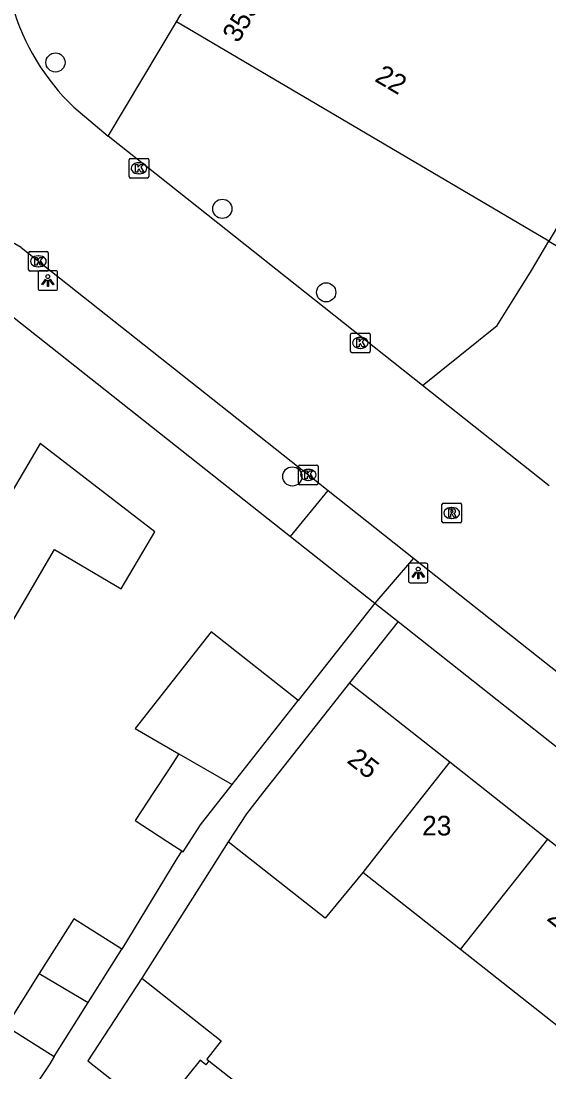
# Model space of a CAD drawing. Extents: x 159222 to 160346, y 381249 to 382166.
# Drawn here: x 160132.8 to 160159.7, y 381988.1 to 382041.6 of the extents above; entities that cross this region are included whole.
import ezdxf

# ---------------------------------------------------------------- set-up
doc = ezdxf.new("R2010")
doc.units = 0
for name, color, linetype in [('IMGEO_Boom', 7, 'Continuous'), ('IMGEO_Kolk', 7, 'Continuous'), ('IMGEO_Lichtpunt', 7, 'Continuous'), ('IMGEO_Pand', 7, 'Continuous'), ('IMGEO_Pand_nummerreeks', 7, 'Continuous'), ('IMGEO_Rijbaan_lokaal_open', 7, 'Continuous'), ('IMGEO_Rioolput', 7, 'Continuous'), ('IMGEO_Voetpad_open', 7, 'Continuous')]:
    doc.layers.add(name, color=color, linetype=linetype)

msp = doc.modelspace()

# ---------------------------------------------------------------- linework, layer by layer
at = {"layer": 'IMGEO_Boom'}
for centre in [(160134.528, 382039.445), (160143.026, 382031.994), (160148.316, 382027.742), (160146.591, 382018.373)]:
    msp.add_circle(centre, 0.489, dxfattribs=at)
at = {"layer": 'IMGEO_Kolk'}
for p, q in [((160138.279, 382033.633), (160138.279, 382034.485)), ((160138.354, 382034.559), (160139.206, 382034.559)), ((160138.767, 382034.339), (160138.792, 382034.339)), ((160139.28, 382034.485), (160139.28, 382033.633)), ((160138.79, 382033.779), (160138.765, 382033.779)), ((160139.206, 382033.559), (160138.354, 382033.559)), ((160133.159, 382028.896), (160133.159, 382029.748)), ((160133.234, 382029.822), (160134.086, 382029.822)), ((160133.647, 382029.602), (160133.672, 382029.602)), ((160134.16, 382029.748), (160134.16, 382028.896)), ((160133.67, 382029.042), (160133.645, 382029.042)), ((160134.086, 382028.822), (160133.234, 382028.822)), ((160149.631, 382025.672), (160150.483, 382025.672)), ((160149.556, 382024.746), (160149.556, 382025.598)), ((160150.044, 382025.452), (160150.069, 382025.452)), ((160150.557, 382025.598), (160150.557, 382024.746)), ((160150.483, 382024.672), (160149.631, 382024.672)), ((160150.067, 382024.892), (160150.042, 382024.892)), ((160146.904, 382018.026), (160146.904, 382018.878)), ((160146.979, 382018.952), (160147.831, 382018.952)), ((160147.392, 382018.732), (160147.417, 382018.732)), ((160147.905, 382018.878), (160147.905, 382018.026)), ((160147.415, 382018.172), (160147.39, 382018.172)), ((160147.831, 382017.952), (160146.979, 382017.952))]:
    msp.add_line(p, q, dxfattribs=at)
for points in [[(160138.279, 382033.633), (160138.279, 382034.485)], [(160138.354, 382034.559), (160139.206, 382034.559)], [(160138.6, 382034.259), (160138.723, 382034.259), (160138.723, 382034.108), (160138.853, 382034.259), (160139.017, 382034.259), (160138.871, 382034.108), (160139.024, 382033.859), (160138.872, 382033.859), (160138.787, 382034.023), (160138.723, 382033.956), (160138.723, 382033.859), (160138.6, 382033.859), (160138.6, 382034.259)], [(160139.28, 382034.485), (160139.28, 382033.633)], [(160139.206, 382033.559), (160138.354, 382033.559)], [(160133.159, 382028.896), (160133.159, 382029.748)], [(160133.234, 382029.822), (160134.086, 382029.822)], [(160133.48, 382029.522), (160133.603, 382029.522), (160133.603, 382029.371), (160133.733, 382029.522), (160133.897, 382029.522), (160133.751, 382029.371), (160133.904, 382029.122), (160133.752, 382029.122), (160133.667, 382029.286), (160133.603, 382029.219), (160133.603, 382029.122), (160133.48, 382029.122), (160133.48, 382029.522)], [(160134.16, 382029.748), (160134.16, 382028.896)], [(160134.086, 382028.822), (160133.234, 382028.822)], [(160149.631, 382025.672), (160150.483, 382025.672)], [(160149.556, 382024.746), (160149.556, 382025.598)], [(160149.877, 382025.372), (160150, 382025.372), (160150, 382025.221), (160150.13, 382025.372), (160150.294, 382025.372), (160150.148, 382025.221), (160150.301, 382024.972), (160150.149, 382024.972), (160150.064, 382025.136), (160150, 382025.069), (160150, 382024.972), (160149.877, 382024.972), (160149.877, 382025.372)], [(160150.557, 382025.598), (160150.557, 382024.746)], [(160150.483, 382024.672), (160149.631, 382024.672)], [(160146.904, 382018.026), (160146.904, 382018.878)], [(160146.979, 382018.952), (160147.831, 382018.952)], [(160147.905, 382018.878), (160147.905, 382018.026)], [(160147.225, 382018.652), (160147.348, 382018.652), (160147.348, 382018.501), (160147.478, 382018.652), (160147.642, 382018.652), (160147.496, 382018.501), (160147.649, 382018.252), (160147.497, 382018.252), (160147.412, 382018.416), (160147.348, 382018.349), (160147.348, 382018.252), (160147.225, 382018.252), (160147.225, 382018.652)], [(160147.831, 382017.952), (160146.979, 382017.952)]]:
    msp.add_lwpolyline(points, dxfattribs=at)
for centre, start, end in [((160138.356, 382034.483), 91.552, 178.448), ((160138.356, 382034.483), 91.552, 178.448), ((160139.204, 382034.483), 1.552, 88.448), ((160139.204, 382034.483), 1.552, 88.448), ((160138.356, 382033.635), 181.552, 268.448), ((160138.356, 382033.635), 181.552, 268.448), ((160139.204, 382033.635), 271.552, 358.448), ((160139.204, 382033.635), 271.552, 358.448), ((160133.236, 382029.746), 91.552, 178.448), ((160133.236, 382029.746), 91.552, 178.448), ((160134.084, 382029.746), 1.552, 88.448), ((160134.084, 382029.746), 1.552, 88.448), ((160133.236, 382028.898), 181.552, 268.448), ((160133.236, 382028.898), 181.552, 268.448), ((160134.084, 382028.898), 271.552, 358.448), ((160134.084, 382028.898), 271.552, 358.448), ((160149.633, 382025.596), 91.552, 178.448), ((160149.633, 382025.596), 91.552, 178.448), ((160150.481, 382025.596), 1.552, 88.448), ((160150.481, 382025.596), 1.552, 88.448), ((160149.633, 382024.748), 181.552, 268.448), ((160149.633, 382024.748), 181.552, 268.448), ((160150.481, 382024.748), 271.552, 358.448), ((160150.481, 382024.748), 271.552, 358.448), ((160146.981, 382018.876), 91.552, 178.448), ((160146.981, 382018.876), 91.552, 178.448), ((160147.829, 382018.876), 1.552, 88.448), ((160147.829, 382018.876), 1.552, 88.448), ((160146.981, 382018.028), 181.552, 268.448), ((160146.981, 382018.028), 181.552, 268.448), ((160147.829, 382018.028), 271.552, 358.448), ((160147.829, 382018.028), 271.552, 358.448)]:
    msp.add_arc(centre, 0.0765, start, end, dxfattribs=at)
for centre, major_axis, ratio, start_param, end_param in [((160138.766, 382034.059), (-0.387, 0.002), 0.722429, 4.712389, 7.853982), ((160138.791, 382034.059), (-0.39, 0.002), 0.717154, 1.570796, 4.712389), ((160133.646, 382029.322), (-0.387, 0.002), 0.722429, 4.712389, 7.853982), ((160133.671, 382029.322), (-0.39, 0.002), 0.717154, 1.570796, 4.712389), ((160150.043, 382025.172), (-0.387, 0.002), 0.722429, 4.712389, 7.853982), ((160150.068, 382025.172), (-0.39, 0.002), 0.717154, 1.570796, 4.712389), ((160147.391, 382018.452), (-0.387, 0.002), 0.722429, 4.712389, 7.853982), ((160147.416, 382018.452), (-0.39, 0.002), 0.717154, 1.570796, 4.712389)]:
    msp.add_ellipse(centre, major_axis=major_axis, ratio=ratio, start_param=start_param, end_param=end_param, dxfattribs=at)
at = {"layer": 'IMGEO_Lichtpunt'}
for p, q in [((160133.642, 382028.749), (160133.642, 382027.942)), ((160133.642, 382028.749), (160133.642, 382027.942)), ((160134.544, 382028.844), (160133.736, 382028.844)), ((160134.544, 382028.844), (160133.736, 382028.844)), ((160134.638, 382027.942), (160134.638, 382028.749)), ((160134.638, 382027.942), (160134.638, 382028.749)), ((160133.736, 382027.848), (160134.544, 382027.848)), ((160133.736, 382027.848), (160134.544, 382027.848)), ((160153.407, 382013.955), (160152.599, 382013.955)), ((160153.407, 382013.955), (160152.599, 382013.955)), ((160152.505, 382013.86), (160152.505, 382013.053)), ((160152.505, 382013.86), (160152.505, 382013.053)), ((160153.501, 382013.053), (160153.501, 382013.86)), ((160153.501, 382013.053), (160153.501, 382013.86)), ((160152.599, 382012.959), (160153.407, 382012.959)), ((160152.599, 382012.959), (160153.407, 382012.959))]:
    msp.add_line(p, q, dxfattribs=at)
for points in [[(160134.016, 382028.413), (160134.055, 382028.385), (160133.867, 382028.123), (160133.829, 382028.15), (160134.016, 382028.413)], [(160134.118, 382028.365), (160134.165, 382028.365), (160134.165, 382028.043), (160134.118, 382028.043), (160134.118, 382028.365)], [(160134.228, 382028.385), (160134.266, 382028.412), (160134.453, 382028.15), (160134.414, 382028.122), (160134.228, 382028.385)], [(160152.879, 382013.524), (160152.918, 382013.496), (160152.73, 382013.234), (160152.692, 382013.261), (160152.879, 382013.524)], [(160152.981, 382013.476), (160153.028, 382013.476), (160153.028, 382013.154), (160152.981, 382013.154), (160152.981, 382013.476)], [(160153.091, 382013.496), (160153.129, 382013.523), (160153.316, 382013.261), (160153.277, 382013.233), (160153.091, 382013.496)]]:
    msp.add_lwpolyline(points, dxfattribs=at)
for centre in [(160134.141, 382028.547), (160153.004, 382013.658)]:
    msp.add_circle(centre, 0.0994, dxfattribs=at)
for centre, start, end in [((160133.736, 382028.749), 90, 180), ((160133.736, 382028.749), 90, 180), ((160134.544, 382028.749), 0, 90), ((160134.544, 382028.749), 0, 90), ((160133.736, 382027.942), 180, 270), ((160133.736, 382027.942), 180, 270), ((160134.544, 382027.942), 270, 0), ((160134.544, 382027.942), 270, 360), ((160152.599, 382013.86), 90, 180), ((160152.599, 382013.86), 90, 180), ((160153.407, 382013.86), 0, 90), ((160153.407, 382013.86), 0, 90), ((160152.599, 382013.053), 180, 270), ((160152.599, 382013.053), 180, 270), ((160153.407, 382013.053), 270, 0), ((160153.407, 382013.053), 270, 360)]:
    msp.add_arc(centre, 0.0946, start, end, dxfattribs=at)
at = {"layer": 'IMGEO_Pand'}
for points in [[(160140.689, 382041.517), (160145.773, 382050.151), (160147.249, 382050.74), (160148.242, 382052.427)], [(160166.38, 382041.758), (160162.197, 382034.654), (160159.659, 382030.345)], [(160159.659, 382030.345), (160140.689, 382041.517)], [(160131.509, 382009.591), (160134.482, 382014.654), (160137.882, 382012.653), (160139.591, 382015.557), (160133.752, 382020.052), (160131.914, 382016.929), (160127.432, 382019.567), (160124.08, 382013.852)], [(160146.885, 382006.965), (160142.466, 382010.454), (160138.582, 382005.534), (160140.816, 382004.253)], [(160149.511, 382007.871), (160146.413, 382003.947), (160145.07, 382002.247), (160144.25, 382001.198), (160143.327, 381999.776)], [(160149.511, 382007.871), (160154.615, 382003.845)], [(160143.525, 382002.699), (160146.885, 382006.965)], [(160140.816, 382004.253), (160140.314, 382003.49), (160139.517, 382002.28), (160138.586, 382000.866), (160140.583, 381999.559), (160140.962, 381999.311)], [(160140.816, 382004.253), (160143.525, 382002.699)], [(160154.615, 382003.845), (160151.583, 382000), (160150.177, 381998.219)], [(160154.615, 382003.845), (160159.491, 382000), (160159.601, 381999.913)], [(160140.962, 381999.311), (160141.034, 381999.264), (160141.907, 382000.644), (160143.525, 382002.699)], [(160150.177, 381998.219), (160148.267, 381995.88), (160143.327, 381999.776)], [(160155.165, 381994.285), (160159.601, 381999.913)], [(160159.601, 381999.913), (160164.588, 381995.98)], [(160155.165, 381994.285), (160150.177, 381998.219)], [(160137.912, 381994.317), (160135.459, 381995.859), (160133.701, 381993.064)], [(160136.201, 381991.597), (160137.912, 381994.317)], [(160160.15, 381990.354), (160155.165, 381994.285)], [(160133.701, 381993.064), (160132.014, 381990.384), (160134.467, 381988.841)], [(160133.701, 381993.064), (160136.201, 381991.597)], [(160138.933, 381992.828), (160136.182, 381988.616), (160140.263, 381985.397)], [(160138.933, 381992.828), (160142.971, 381989.64), (160142.24, 381988.714), (160142.347, 381988.629)], [(160134.467, 381988.841), (160136.201, 381991.597)], [(160142.347, 381988.629), (160142.184, 381988.429), (160141.89, 381988.662), (160140.78, 381987.259), (160141.368, 381986.793), (160140.263, 381985.397)], [(160142.347, 381988.629), (160147.34, 381984.688), (160144.969, 381981.684)]]:
    msp.add_lwpolyline(points, dxfattribs=at)
at = {"layer": 'IMGEO_Rijbaan_lokaal_open'}
for points in [[(160135.457, 382037.171), (160137.206, 382035.701)], [(160153.216, 382022.998), (160137.206, 382035.701)], [(160132.773, 382030.024), (160147.666, 382018.247), (160148.418, 382017.652)], [(160159.669, 382017.89), (160153.216, 382022.998)], [(160148.418, 382017.652), (160152.766, 382014.214)], [(160152.766, 382014.214), (160170.741, 382000), (160222.676, 381958.931)]]:
    msp.add_lwpolyline(points, dxfattribs=at)
for centre, radius, start, end in [((160143.426, 382045.507), 11.532, 195.8675, 226.2905), ((160129.493, 382024.92), 6.067, 57.2757, 111.98)]:
    msp.add_arc(centre, radius, start, end, dxfattribs=at)
at = {"layer": 'IMGEO_Rioolput'}
for p, q in [((160154.21, 382016.086), (160154.21, 382016.938)), ((160154.285, 382017.012), (160155.137, 382017.012)), ((160154.698, 382016.792), (160154.723, 382016.792)), ((160155.211, 382016.938), (160155.211, 382016.086)), ((160154.721, 382016.232), (160154.696, 382016.232)), ((160155.137, 382016.012), (160154.285, 382016.012))]:
    msp.add_line(p, q, dxfattribs=at)
for points in [[(160154.21, 382016.086), (160154.21, 382016.938)], [(160154.285, 382017.012), (160155.137, 382017.012)], [(160154.799, 382016.71), (160154.547, 382016.712), (160154.547, 382016.312)], [(160154.725, 382016.631), (160154.671, 382016.631), (160154.671, 382016.55)], [(160155.211, 382016.938), (160155.211, 382016.086)], [(160154.547, 382016.312), (160154.671, 382016.312), (160154.671, 382016.474), (160154.682, 382016.474)], [(160154.671, 382016.55), (160154.723, 382016.55)], [(160154.729, 382016.445), (160154.8, 382016.312), (160154.94, 382016.312), (160154.875, 382016.438)], [(160155.137, 382016.012), (160154.285, 382016.012)]]:
    msp.add_lwpolyline(points, dxfattribs=at)
for centre, radius, start, end in [((160154.287, 382016.936), 0.0765, 91.552, 178.448), ((160154.287, 382016.936), 0.0765, 91.552, 178.448), ((160154.707, 382016.739), 0.19, 274.7715, 282.9687), ((160154.731, 382016.535), 0.0964, 77.0061, 93.1865), ((160154.745, 382016.592), 0.0378, 276.6634, 79.6772), ((160154.798, 382016.6), 0.109, 350.3612, 89.416), ((160154.796, 382016.6), 0.112, 277.5842, 350.9817), ((160155.135, 382016.936), 0.0765, 1.552, 88.448), ((160155.135, 382016.936), 0.0765, 1.552, 88.448), ((160154.287, 382016.088), 0.0765, 181.552, 268.448), ((160154.287, 382016.088), 0.0765, 181.552, 268.448), ((160154.681, 382016.421), 0.0533, 26.0293, 88.6989), ((160154.78, 382016.385), 0.108, 29.5134, 73.7905), ((160155.135, 382016.088), 0.0765, 271.552, 358.448), ((160155.135, 382016.088), 0.0765, 271.552, 358.448)]:
    msp.add_arc(centre, radius, start, end, dxfattribs=at)
for centre, major_axis, ratio, start_param, end_param in [((160154.697, 382016.512), (-0.387, 0.002), 0.722429, 4.712389, 7.853982), ((160154.722, 382016.512), (-0.39, 0.002), 0.717154, 1.570796, 4.712389)]:
    msp.add_ellipse(centre, major_axis=major_axis, ratio=ratio, start_param=start_param, end_param=end_param, dxfattribs=at)
at = {"layer": 'IMGEO_Voetpad_open'}
for points in [[(160137.206, 382035.701), (160140.689, 382041.517)], [(160153.216, 382022.998), (160157.025, 382026.062), (160158.778, 382028.852), (160159.659, 382030.345)], [(160159.659, 382030.345), (160165.183, 382027.072)], [(160130.774, 382027.732), (160146.492, 382015.319)], [(160146.492, 382015.319), (160148.418, 382017.652)], [(160146.492, 382015.319), (160150.798, 382011.919)], [(160152.766, 382014.214), (160150.798, 382011.919)], [(160150.798, 382011.919), (160146.885, 382006.965)], [(160150.798, 382011.919), (160151.974, 382010.99)], [(160151.974, 382010.99), (160149.511, 382007.871)], [(160151.974, 382010.99), (160165.891, 382000), (160182.521, 381986.867)], [(160143.327, 381999.776), (160138.933, 381992.828)], [(160140.962, 381999.311), (160140.717, 381998.927), (160137.912, 381994.317)], [(160134.467, 381988.841), (160134.234, 381988.47), (160128.915, 381980.458)]]:
    msp.add_lwpolyline(points, dxfattribs=at)

# ---------------------------------------------------------------- texts
at = {"layer": 'IMGEO_Pand_nummerreeks'}
for s, rotation, p in [('353-353A', 59.5089, (160143.834, 382040.394)), ('22', 329.5049, (160150.738, 382038.523)), ('25', 321.7393, (160149.325, 382003.84)), ('21', 321.7406, (160159.505, 381995.812))]:
    msp.add_text(s, height=1, rotation=rotation, dxfattribs=at).set_placement(p)
msp.add_text('23', height=1, dxfattribs=at).set_placement((160153.204, 382000.097))

doc.saveas('drawing.dxf')
